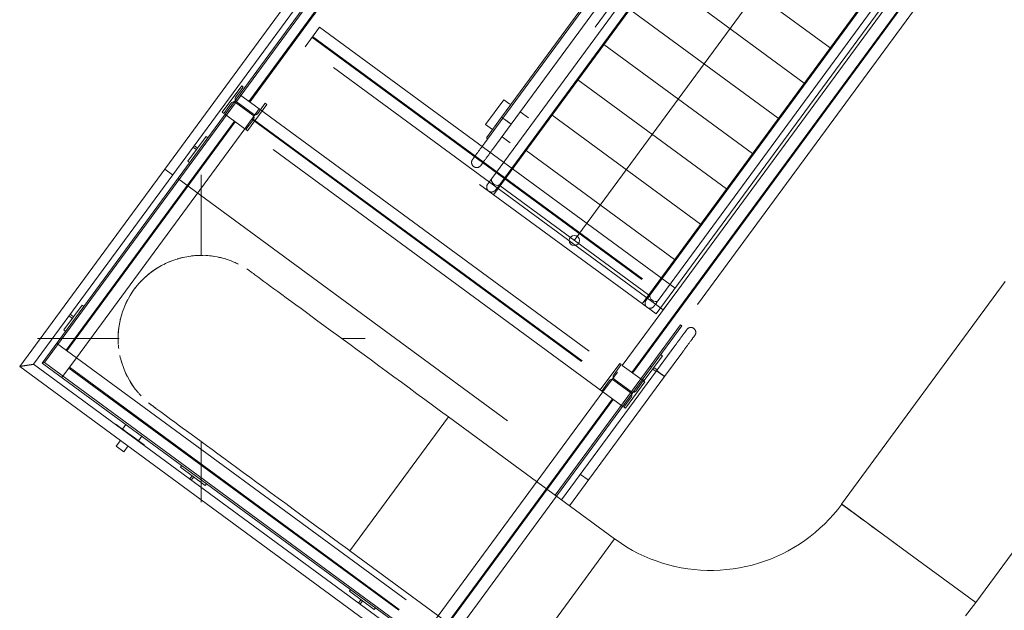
# Model space of a CAD drawing. Header units: metres. Extents: x 135583 to 135939, y 457896 to 458258.
# Tile 532 of 599: x 135704.68 to 135709.5, y 458150.16 to 458153.05. Entities that reach past the tile are written whole.
import ezdxf

# ---------------------------------------------------------------- set-up
doc = ezdxf.new("R2010")
doc.units = ezdxf.units.M
doc.linetypes.add('Hidden', pattern=[4, 2, -2])
doc.layers.add('NIEUWE INSTALLATIE', color=250, linetype='Continuous', lineweight=0)

msp = doc.modelspace()

# ---------------------------------------------------------------- linework, layer by layer
at = {"layer": 'NIEUWE INSTALLATIE'}
for p, q in [((135707.5988, 458155.3215), (135704.684, 458151.354)), ((135704.7515, 458151.3643), (135707.6382, 458155.2936)), ((135704.7935, 458151.3707), (135707.4868, 458155.0367)), ((135707.4914, 458155.0295), (135704.8047, 458151.3725)), ((135708.5745, 458154.4282), (135706.991, 458152.2728)), ((135708.6692, 458154.4656), (135706.9999, 458152.1936)), ((135707.0386, 458152.5722), (135708.4304, 458154.4666)), ((135708.4368, 458154.4618), (135707.0451, 458152.5674)), ((135707.0853, 458152.5378), (135708.4771, 458154.4322)), ((135707.0299, 458152.2442), (135708.6134, 458154.3996)), ((135707.394, 458151.9698), (135709.1114, 458154.3075)), ((135707.7252, 458151.6607), (135709.3945, 458153.9327)), ((135709.3481, 458153.8598), (135707.7646, 458151.7044)), ((135707.8035, 458151.6758), (135709.3871, 458153.8312)), ((135707.8995, 458151.7273), (135709.3338, 458153.6796)), ((135707.8995, 458151.7273), (135709.3338, 458153.6796)), ((135709.4306, 458153.6086), (135707.9962, 458151.6563)), ((135709.4306, 458153.6086), (135707.9962, 458151.6563)), ((135707.9194, 458153.4451), (135708.6447, 458152.9122)), ((135707.7926, 458153.2724), (135708.5179, 458152.7395)), ((135707.6657, 458153.0997), (135708.391, 458152.5669)), ((135707.5388, 458152.927), (135708.2641, 458152.3942)), ((135707.4119, 458152.7543), (135708.1372, 458152.2215)), ((135705.7688, 458152.7252), (135705.674, 458152.5963)), ((135705.7688, 458152.7252), (135705.674, 458152.5963)), ((135705.7393, 458152.6699), (135705.776, 458152.7199)), ((135705.7393, 458152.6699), (135705.776, 458152.7199)), ((135705.776, 458152.7199), (135705.7688, 458152.7252)), ((135705.776, 458152.7199), (135705.7688, 458152.7252)), ((135705.6813, 458152.591), (135705.718, 458152.6409)), ((135705.6813, 458152.591), (135705.718, 458152.6409)), ((135706.9604, 458152.5366), (135707.0492, 458152.6575)), ((135707.0492, 458152.6575), (135707.0785, 458152.6359)), ((135705.674, 458152.5963), (135705.6813, 458152.591)), ((135705.674, 458152.5963), (135705.6813, 458152.591)), ((135707.1291, 458152.5988), (135707.17, 458152.5687)), ((135706.9562, 458152.4465), (135707.0451, 458152.5674)), ((135706.9646, 458152.4714), (135707.0386, 458152.5722)), ((135707.0451, 458152.5674), (135707.0386, 458152.5722)), ((135707.0451, 458152.5674), (135707.0386, 458152.5722)), ((135707.0853, 458152.5378), (135707.0451, 458152.5674)), ((135707.0652, 458152.5526), (135707.0451, 458152.5674)), ((135707.0853, 458152.5378), (135707.0652, 458152.5526)), ((135707.2851, 458152.5816), (135708.0104, 458152.0488)), ((135706.9942, 458152.5117), (135706.9604, 458152.5366)), ((135707.0853, 458152.5378), (135706.9965, 458152.4169)), ((135705.5947, 458152.4782), (135705.5059, 458152.3574)), ((135705.6028, 458152.4723), (135705.5947, 458152.4782)), ((135706.9646, 458152.4714), (135706.971, 458152.4667)), ((135707.0812, 458152.4478), (135707.042, 458152.4766)), ((135705.5308, 458152.4259), (135705.5473, 458152.4138)), ((135705.5533, 458152.4218), (135705.5367, 458152.434)), ((135705.5473, 458152.4138), (135705.5533, 458152.4218)), ((135706.9562, 458152.4465), (135706.9556, 458152.4457)), ((135707.1582, 458152.409), (135707.8835, 458151.8761)), ((135705.5059, 458152.3574), (135705.5139, 458152.3514)), ((135705.5713, 458151.8949), (135705.5713, 458152.2904)), ((135707.0313, 458152.2363), (135707.7566, 458151.7034)), ((135709.4996, 458151.7684), (135708.7004, 458150.6806)), ((135707.7646, 458151.7044), (135707.7666, 458151.7064)), ((135707.8049, 458151.6783), (135707.8035, 458151.6758)), ((135704.9886, 458151.6532), (135704.8998, 458151.5324)), ((135704.9967, 458151.6473), (135704.9886, 458151.6532)), ((135704.9247, 458151.6009), (135704.9412, 458151.5888)), ((135704.9471, 458151.5968), (135704.9306, 458151.609)), ((135704.9412, 458151.5888), (135704.9471, 458151.5968)), ((135707.9135, 458151.5571), (135707.7655, 458151.3557)), ((135707.7719, 458151.3509), (135707.9199, 458151.5524)), ((135707.9199, 458151.5524), (135707.9135, 458151.5571)), ((135704.7713, 458151.4904), (135705.1697, 458151.4904)), ((135704.8998, 458151.5324), (135704.9078, 458151.5264)), ((135706.2557, 458151.4904), (135706.3713, 458151.4904)), ((135707.8849, 458151.454), (135707.7961, 458151.3332)), ((135707.8849, 458151.454), (135707.8855, 458151.4549)), ((135707.7356, 458151.2846), (135707.8244, 458151.4054)), ((135707.8244, 458151.4054), (135707.8163, 458151.4114)), ((135707.835, 458151.3046), (135707.9238, 458151.4254)), ((135704.684, 458151.354), (135706.754, 458149.8331)), ((135706.7437, 458149.9007), (135704.7515, 458151.3643)), ((135704.8047, 458151.3725), (135704.7935, 458151.3707)), ((135706.7373, 458149.9427), (135704.7935, 458151.3707)), ((135704.8047, 458151.3725), (135706.7356, 458149.9539)), ((135707.3013, 458150.7239), (135707.7655, 458151.3557)), ((135707.7719, 458151.3509), (135707.3077, 458150.7191)), ((135707.7655, 458151.3557), (135707.7719, 458151.3509)), ((135707.7655, 458151.3557), (135707.7719, 458151.3509)), ((135707.7829, 458151.349), (135707.777, 458151.341)), ((135707.7995, 458151.3369), (135707.7829, 458151.349)), ((135707.7961, 458151.3331), (135707.332, 458150.7014)), ((135707.3709, 458150.6728), (135707.835, 458151.3045)), ((135707.777, 458151.341), (135707.7936, 458151.3288)), ((135707.7961, 458151.3331), (135707.7968, 458151.3327)), ((135707.7987, 458151.3312), (135707.8018, 458151.329)), ((135707.8105, 458151.3225), (135707.835, 458151.3045)), ((135707.6436, 458151.1493), (135707.7383, 458151.2782)), ((135707.6436, 458151.1493), (135707.7383, 458151.2782)), ((135707.7311, 458151.2836), (135707.6944, 458151.2336)), ((135707.7311, 458151.2836), (135707.6944, 458151.2336)), ((135707.7275, 458151.2905), (135707.7356, 458151.2846)), ((135707.7383, 458151.2782), (135707.7311, 458151.2836)), ((135707.7383, 458151.2782), (135707.7311, 458151.2836)), ((135709.3556, 458150.1992), (135710.1548, 458151.287)), ((135707.6731, 458151.2046), (135707.6364, 458151.1546)), ((135707.6731, 458151.2046), (135707.6364, 458151.1546)), ((135707.6364, 458151.1546), (135707.6436, 458151.1493)), ((135707.6364, 458151.1546), (135707.6436, 458151.1493)), ((135706.5384, 458150.7799), (135706.7791, 458151.1075)), ((135707.5912, 458150.5109), (135706.7791, 458151.1075)), ((135705.2029, 458151.07), (135705.1863, 458151.0474)), ((135705.225, 458151.019), (135705.2931, 458150.9689)), ((135705.2637, 458150.9906), (135705.2802, 458151.0131)), ((135705.1561, 458150.9641), (135705.1771, 458150.9927)), ((135705.1932, 458150.9369), (135705.1561, 458150.9641)), ((135705.2142, 458150.9655), (135705.1932, 458150.9369)), ((135705.5713, 458150.6904), (135705.5713, 458150.9872)), ((135705.476, 458150.8693), (135705.4701, 458150.8612)), ((135705.4701, 458150.8612), (135705.591, 458150.7724)), ((135705.5265, 458150.8198), (135705.5143, 458150.8032)), ((135705.5224, 458150.7973), (135705.5346, 458150.8139)), ((135705.5346, 458150.8139), (135705.5265, 458150.8198)), ((135705.591, 458150.7724), (135705.5969, 458150.7805)), ((135706.2977, 458150.4524), (135706.5384, 458150.7799)), ((135709.028, 458150.4399), (135708.7055, 458150.6769)), ((135707.5912, 458150.5109), (135707.3505, 458150.1833)), ((135706.2977, 458150.4524), (135707.1098, 458149.8557)), ((135709.3556, 458150.1992), (135709.028, 458150.4399)), ((135706.301, 458150.2632), (135706.2951, 458150.2551)), ((135706.2951, 458150.2551), (135706.416, 458150.1663)), ((135706.3515, 458150.2137), (135706.3393, 458150.1971)), ((135706.3474, 458150.1912), (135706.3595, 458150.2078)), ((135706.3595, 458150.2078), (135706.3515, 458150.2137)), ((135706.416, 458150.1663), (135706.4219, 458150.1744)), ((135707.3505, 458150.1833), (135707.1098, 458149.8557))]:
    msp.add_line(p, q, dxfattribs=at)
at = {"layer": 'NIEUWE INSTALLATIE', "linetype": 'Hidden'}
for p, q in [((135705.8043, 458152.6495), (135707.4857, 458154.9381)), ((135705.8043, 458152.6495), (135707.4857, 458154.9381)), ((135705.8043, 458152.6495), (135707.4857, 458154.9381)), ((135705.8043, 458152.6495), (135707.4857, 458154.9381)), ((135705.8083, 458152.6465), (135707.4897, 458154.9351)), ((135705.8083, 458152.6465), (135707.4897, 458154.9351)), ((135705.8083, 458152.6465), (135707.4897, 458154.9351)), ((135705.8083, 458152.6465), (135707.4897, 458154.9351)), ((135707.5361, 458154.9011), (135705.8547, 458152.6125)), ((135707.5361, 458154.9011), (135705.8547, 458152.6125)), ((135707.5361, 458154.9011), (135705.8547, 458152.6125)), ((135707.5361, 458154.9011), (135705.8547, 458152.6125)), ((135708.6802, 458154.6242), (135706.9314, 458152.2439)), ((135707.7937, 458151.6104), (135709.5425, 458153.9907)), ((135707.9459, 458151.6933), (135709.3784, 458153.6432)), ((135707.9459, 458151.6933), (135709.3784, 458153.6432)), ((135707.9499, 458151.6903), (135709.3824, 458153.6402)), ((135707.9499, 458151.6903), (135709.3824, 458153.6402)), ((135706.0781, 458152.9166), (135706.1491, 458153.0133)), ((135706.0781, 458152.9166), (135706.1491, 458153.0133)), ((135706.1491, 458153.0133), (135707.0243, 458152.3703)), ((135706.1491, 458153.0133), (135707.0243, 458152.3703)), ((135706.1121, 458152.9629), (135707.8625, 458151.6769)), ((135706.1121, 458152.9629), (135707.8625, 458151.6769)), ((135706.1151, 458152.967), (135707.8655, 458151.681)), ((135706.1151, 458152.967), (135707.8655, 458151.681)), ((135707.8285, 458151.6306), (135706.0781, 458152.9166)), ((135707.8285, 458151.6306), (135706.0781, 458152.9166)), ((135705.7389, 458152.6441), (135705.8228, 458152.5826)), ((135705.7389, 458152.6441), (135705.8228, 458152.5826)), ((135705.7389, 458152.6441), (135705.8228, 458152.5826)), ((135705.8263, 458152.5874), (135705.7425, 458152.649)), ((135705.8263, 458152.5874), (135705.7425, 458152.649)), ((135705.8263, 458152.5874), (135705.7425, 458152.649)), ((135705.8547, 458152.6125), (135705.758, 458152.6835)), ((135705.8547, 458152.6125), (135705.758, 458152.6835)), ((135705.8547, 458152.6125), (135705.758, 458152.6835)), ((135705.8547, 458152.6125), (135705.758, 458152.6835)), ((135705.884, 458152.6406), (135705.8473, 458152.5906)), ((135705.884, 458152.6406), (135705.8473, 458152.5906)), ((135705.884, 458152.6406), (135705.8473, 458152.5906)), ((135705.8912, 458152.6352), (135705.884, 458152.6406)), ((135705.8912, 458152.6352), (135705.884, 458152.6406)), ((135705.8912, 458152.6352), (135705.884, 458152.6406)), ((135705.7836, 458152.5158), (135705.8547, 458152.6125)), ((135705.7836, 458152.5158), (135705.8547, 458152.6125)), ((135705.7965, 458152.5063), (135705.8912, 458152.6352)), ((135705.7965, 458152.5063), (135705.8912, 458152.6352)), ((135705.7965, 458152.5063), (135705.8912, 458152.6352)), ((135705.8547, 458152.6125), (135707.6051, 458151.3265)), ((135705.8547, 458152.6125), (135707.6051, 458151.3265)), ((135704.9109, 458151.4334), (135705.7333, 458152.5528)), ((135704.9109, 458151.4334), (135705.7333, 458152.5528)), ((135704.9149, 458151.4304), (135705.7373, 458152.5498)), ((135704.9149, 458151.4304), (135705.7373, 458152.5498)), ((135705.6869, 458152.5868), (135705.7836, 458152.5158)), ((135705.6869, 458152.5868), (135705.7836, 458152.5158)), ((135705.826, 458152.5616), (135705.7893, 458152.5116)), ((135705.826, 458152.5616), (135705.7893, 458152.5116)), ((135705.826, 458152.5616), (135705.7893, 458152.5116)), ((135705.8177, 458152.5621), (135707.5681, 458151.2761)), ((135705.8177, 458152.5621), (135707.5681, 458151.2761)), ((135705.8206, 458152.5661), (135707.571, 458151.2802)), ((135705.8206, 458152.5661), (135707.571, 458151.2802)), ((135705.7836, 458152.5158), (135704.9612, 458151.3964)), ((135705.7836, 458152.5158), (135704.9612, 458151.3964)), ((135707.534, 458151.2298), (135705.7836, 458152.5158)), ((135707.534, 458151.2298), (135705.7836, 458152.5158)), ((135705.7893, 458152.5116), (135705.7965, 458152.5063)), ((135705.7893, 458152.5116), (135705.7965, 458152.5063)), ((135705.7893, 458152.5116), (135705.7965, 458152.5063)), ((135707.8866, 458151.7368), (135707.0243, 458152.3703)), ((135707.8866, 458151.7368), (135707.0243, 458152.3703)), ((135705.3939, 458152.3182), (135705.4311, 458152.2908)), ((135705.3939, 458152.3182), (135705.4311, 458152.2908)), ((135705.456, 458152.2725), (135707.3998, 458150.8445)), ((135705.456, 458152.2725), (135707.3998, 458150.8445)), ((135706.9314, 458152.2439), (135707.7937, 458151.6104)), ((135707.6287, 458151.3587), (135707.8995, 458151.7273)), ((135707.6287, 458151.3587), (135707.8995, 458151.7273)), ((135707.6287, 458151.3587), (135707.8995, 458151.7273)), ((135707.8995, 458151.7273), (135707.8285, 458151.6306)), ((135707.8995, 458151.7273), (135707.8285, 458151.6306)), ((135707.6751, 458151.3247), (135707.9458, 458151.6932)), ((135707.6751, 458151.3247), (135707.9458, 458151.6932)), ((135707.6751, 458151.3247), (135707.9458, 458151.6932)), ((135707.6791, 458151.3217), (135707.9499, 458151.6903)), ((135707.6791, 458151.3217), (135707.9499, 458151.6903)), ((135707.6791, 458151.3217), (135707.9499, 458151.6903)), ((135704.9612, 458151.3964), (135704.8645, 458151.4675)), ((135704.9612, 458151.3964), (135704.8645, 458151.4675)), ((135704.8902, 458151.2997), (135704.9612, 458151.3964)), ((135704.8902, 458151.2997), (135704.9612, 458151.3964)), ((135704.9612, 458151.3964), (135706.7116, 458150.1104)), ((135704.9612, 458151.3964), (135706.7116, 458150.1104)), ((135704.9242, 458151.346), (135706.6746, 458150.0601)), ((135704.9242, 458151.346), (135706.6746, 458150.0601)), ((135704.9272, 458151.3501), (135706.6776, 458150.0641)), ((135704.9272, 458151.3501), (135706.6776, 458150.0641)), ((135707.6158, 458151.3682), (135707.5211, 458151.2393)), ((135707.6158, 458151.3682), (135707.5211, 458151.2393)), ((135707.6158, 458151.3682), (135707.5211, 458151.2393)), ((135707.5864, 458151.3129), (135707.6231, 458151.3629)), ((135707.5864, 458151.3129), (135707.6231, 458151.3629)), ((135707.5864, 458151.3129), (135707.6231, 458151.3629)), ((135707.6231, 458151.3629), (135707.6158, 458151.3682)), ((135707.6231, 458151.3629), (135707.6158, 458151.3682)), ((135707.6231, 458151.3629), (135707.6158, 458151.3682)), ((135707.7254, 458151.2877), (135707.6287, 458151.3587)), ((135707.7254, 458151.2877), (135707.6287, 458151.3587)), ((135707.7254, 458151.2877), (135707.6287, 458151.3587)), ((135707.6051, 458151.3265), (135707.534, 458151.2298)), ((135707.6051, 458151.3265), (135707.534, 458151.2298)), ((135707.5284, 458151.2339), (135707.5651, 458151.2839)), ((135707.5284, 458151.2339), (135707.5651, 458151.2839)), ((135707.5284, 458151.2339), (135707.5651, 458151.2839)), ((135707.586, 458151.2871), (135707.6699, 458151.2255)), ((135707.586, 458151.2871), (135707.6699, 458151.2255)), ((135707.586, 458151.2871), (135707.6699, 458151.2255)), ((135707.6734, 458151.2304), (135707.5896, 458151.292)), ((135707.6734, 458151.2304), (135707.5896, 458151.292)), ((135707.6734, 458151.2304), (135707.5896, 458151.292)), ((135706.7116, 458150.1104), (135707.534, 458151.2298)), ((135706.7116, 458150.1104), (135707.534, 458151.2298)), ((135707.5211, 458151.2393), (135707.5284, 458151.2339)), ((135707.5211, 458151.2393), (135707.5284, 458151.2339)), ((135707.5211, 458151.2393), (135707.5284, 458151.2339)), ((135707.534, 458151.2298), (135707.6307, 458151.1588)), ((135707.534, 458151.2298), (135707.6307, 458151.1588)), ((135706.758, 458150.0764), (135707.5803, 458151.1958)), ((135706.758, 458150.0764), (135707.5803, 458151.1958)), ((135706.762, 458150.0734), (135707.5844, 458151.1928)), ((135706.762, 458150.0734), (135707.5844, 458151.1928)), ((135707.4247, 458150.8262), (135707.4616, 458150.7991)), ((135707.4247, 458150.8262), (135707.4616, 458150.7991)), ((135706.8264, 458150.064), (135707.3077, 458150.7191)), ((135706.8264, 458150.064), (135707.3077, 458150.7191))]:
    msp.add_line(p, q, dxfattribs=at)
at = {"layer": 'NIEUWE INSTALLATIE', "flags": 128}
for points in [[(135706.897, 458152.3659), (135706.8971, 458152.366), (135706.8972, 458152.3662), (135706.8975, 458152.3665), (135706.8978, 458152.367), (135706.8982, 458152.3676), (135706.8987, 458152.3683), (135706.8993, 458152.3691), (135706.9, 458152.37), (135706.9008, 458152.3711), (135706.9017, 458152.3723), (135706.9027, 458152.3736), (135706.9037, 458152.3751), (135706.9049, 458152.3766), (135706.9061, 458152.3783), (135706.9074, 458152.38), (135706.9088, 458152.3819), (135706.9102, 458152.3839), (135706.9117, 458152.3859), (135706.9133, 458152.3881), (135706.915, 458152.3904), (135706.9167, 458152.3927), (135706.9185, 458152.3952), (135706.9204, 458152.3977), (135706.9223, 458152.4003), (135706.9243, 458152.403), (135706.9263, 458152.4057), (135706.9283, 458152.4086), (135706.9304, 458152.4114), (135706.9326, 458152.4144), (135706.9348, 458152.4173), (135706.937, 458152.4204), (135706.9393, 458152.4234), (135706.9415, 458152.4265), (135706.9439, 458152.4297), (135706.9462, 458152.4328), (135706.9485, 458152.436), (135706.9509, 458152.4392), (135706.9532, 458152.4424), (135706.9556, 458152.4457), (135706.9562, 458152.4465)], [(135706.9965, 458152.4169), (135706.9942, 458152.4137), (135706.9918, 458152.4105), (135706.9895, 458152.4073), (135706.9871, 458152.4041), (135706.9848, 458152.4009), (135706.9825, 458152.3978), (135706.9802, 458152.3947), (135706.9779, 458152.3916), (135706.9757, 458152.3885), (135706.9735, 458152.3855), (135706.9713, 458152.3826), (135706.9692, 458152.3797), (135706.9671, 458152.3769), (135706.9651, 458152.3741), (135706.9631, 458152.3714), (135706.9612, 458152.3688), (135706.9593, 458152.3663), (135706.9575, 458152.3638), (135706.9557, 458152.3614), (135706.9541, 458152.3591), (135706.9524, 458152.3569), (135706.9509, 458152.3548), (135706.9494, 458152.3528), (135706.948, 458152.3509), (135706.9467, 458152.3491), (135706.9455, 458152.3474), (135706.9443, 458152.3459), (135706.9432, 458152.3444), (135706.9423, 458152.343), (135706.9414, 458152.3418), (135706.9405, 458152.3407), (135706.9398, 458152.3397), (135706.9392, 458152.3389), (135706.9386, 458152.3381), (135706.9382, 458152.3375), (135706.9378, 458152.337), (135706.9376, 458152.3367), (135706.9374, 458152.3364), (135706.9373, 458152.3363)], [(135706.897, 458152.3659), (135706.8965, 458152.3651), (135706.8959, 458152.3643), (135706.8954, 458152.3634), (135706.8949, 458152.3625), (135706.8945, 458152.3616), (135706.8941, 458152.3607), (135706.8937, 458152.3598), (135706.8934, 458152.3589), (135706.8931, 458152.3579), (135706.8929, 458152.3569), (135706.8927, 458152.356), (135706.8925, 458152.355), (135706.8923, 458152.354), (135706.8923, 458152.353), (135706.8922, 458152.352), (135706.8922, 458152.351), (135706.8922, 458152.35), (135706.8923, 458152.349), (135706.8924, 458152.348), (135706.8925, 458152.347), (135706.8927, 458152.346), (135706.8929, 458152.345), (135706.8932, 458152.3441), (135706.8935, 458152.3431), (135706.8938, 458152.3422), (135706.8942, 458152.3413), (135706.8946, 458152.3404), (135706.8951, 458152.3395), (135706.8956, 458152.3386), (135706.8961, 458152.3377), (135706.8966, 458152.3369), (135706.8972, 458152.3361), (135706.8978, 458152.3353), (135706.8985, 458152.3345), (135706.8992, 458152.3338), (135706.8999, 458152.3331), (135706.9006, 458152.3324), (135706.9014, 458152.3318), (135706.9022, 458152.3312), (135706.9024, 458152.331)], [(135706.9008, 458152.3711), (135706.9002, 458152.3703), (135706.8995, 458152.3693), (135706.8989, 458152.3685), (135706.8983, 458152.3677), (135706.8979, 458152.3671), (135706.8975, 458152.3666), (135706.8973, 458152.3663), (135706.8971, 458152.366), (135706.897, 458152.366)], [(135706.9024, 458152.331), (135706.9032, 458152.3304), (135706.904, 458152.3299), (135706.9049, 458152.3294), (135706.9058, 458152.3289), (135706.9067, 458152.3285), (135706.9076, 458152.3281), (135706.9085, 458152.3277), (135706.9095, 458152.3274), (135706.9104, 458152.3271), (135706.9114, 458152.3268), (135706.9124, 458152.3266), (135706.9134, 458152.3264), (135706.9143, 458152.3263), (135706.9153, 458152.3262), (135706.9163, 458152.3262), (135706.9173, 458152.3261), (135706.9183, 458152.3262), (135706.9193, 458152.3262), (135706.9203, 458152.3263), (135706.9213, 458152.3265), (135706.9223, 458152.3267), (135706.9233, 458152.3269), (135706.9242, 458152.3272), (135706.9252, 458152.3275), (135706.9261, 458152.3278), (135706.9271, 458152.3282), (135706.928, 458152.3286), (135706.9289, 458152.329), (135706.9297, 458152.3295), (135706.9306, 458152.33), (135706.9314, 458152.3306), (135706.9322, 458152.3312), (135706.933, 458152.3318), (135706.9338, 458152.3325), (135706.9345, 458152.3331), (135706.9352, 458152.3338), (135706.9359, 458152.3346), (135706.9366, 458152.3353), (135706.9372, 458152.3361), (135706.9373, 458152.3363)], [(135706.9373, 458152.3363), (135706.9374, 458152.3364), (135706.9375, 458152.3366), (135706.9378, 458152.3369), (135706.9381, 458152.3374), (135706.9385, 458152.3379), (135706.939, 458152.3387), (135706.9396, 458152.3395), (135706.9403, 458152.3404), (135706.9411, 458152.3415), (135706.9413, 458152.3418)], [(135706.991, 458152.2728), (135706.9892, 458152.2704), (135706.9875, 458152.2681), (135706.9859, 458152.2659), (135706.9843, 458152.2638), (135706.9829, 458152.2618), (135706.9815, 458152.2598), (135706.9801, 458152.258), (135706.9789, 458152.2563), (135706.9777, 458152.2548), (135706.9766, 458152.2533), (135706.9756, 458152.2519), (135706.9747, 458152.2507), (135706.9739, 458152.2496), (135706.9732, 458152.2486), (135706.9725, 458152.2477), (135706.972, 458152.2469), (135706.9715, 458152.2463), (135706.9711, 458152.2458), (135706.9709, 458152.2454), (135706.9707, 458152.2452), (135706.9706, 458152.2451)], [(135706.991, 458152.2728), (135706.9892, 458152.269), (135706.9888, 458152.2644), (135706.99, 458152.2595), (135706.9925, 458152.2545), (135706.9962, 458152.2497), (135707.0009, 458152.2456)], [(135706.9746, 458152.2122), (135706.9743, 458152.2125), (135706.9735, 458152.2132), (135706.9728, 458152.2138), (135706.9722, 458152.2145), (135706.9716, 458152.2153), (135706.9709, 458152.216), (135706.9704, 458152.2168), (135706.9698, 458152.2176), (135706.9693, 458152.2184), (135706.9688, 458152.2193), (135706.9684, 458152.2201), (135706.968, 458152.221), (135706.9676, 458152.2219), (135706.9673, 458152.2228), (135706.967, 458152.2237), (135706.9667, 458152.2246), (135706.9665, 458152.2256), (135706.9663, 458152.2265), (135706.9661, 458152.2275), (135706.966, 458152.2284), (135706.966, 458152.2294), (135706.9659, 458152.2304), (135706.9659, 458152.2313), (135706.966, 458152.2323), (135706.966, 458152.2333), (135706.9662, 458152.2342), (135706.9663, 458152.2352), (135706.9665, 458152.2361), (135706.9667, 458152.2371), (135706.967, 458152.238), (135706.9673, 458152.2389), (135706.9677, 458152.2398), (135706.968, 458152.2407), (135706.9685, 458152.2416), (135706.9689, 458152.2424), (135706.9694, 458152.2433), (135706.9699, 458152.2441), (135706.9705, 458152.2449), (135706.9706, 458152.2451)], [(135706.9706, 458152.2451), (135706.9707, 458152.2451), (135706.9708, 458152.2453), (135706.971, 458152.2457), (135706.9714, 458152.2461), (135706.9718, 458152.2467), (135706.9723, 458152.2474), (135706.9729, 458152.2482), (135706.9736, 458152.2492), (135706.9744, 458152.2502), (135706.9747, 458152.2507)], [(135707.0095, 458152.2165), (135707.0089, 458152.2157), (135707.0083, 458152.215), (135707.0077, 458152.2143), (135707.007, 458152.2136), (135707.0063, 458152.2129), (135707.0056, 458152.2123), (135707.0048, 458152.2117), (135707.004, 458152.2111), (135707.0032, 458152.2105), (135707.0024, 458152.21), (135707.0016, 458152.2096), (135707.0007, 458152.2091), (135706.9999, 458152.2087), (135706.999, 458152.2083), (135706.9981, 458152.208), (135706.9971, 458152.2077), (135706.9962, 458152.2074), (135706.9953, 458152.2072), (135706.9943, 458152.207), (135706.9934, 458152.2069), (135706.9924, 458152.2067), (135706.9914, 458152.2067), (135706.9905, 458152.2066), (135706.9895, 458152.2066), (135706.9885, 458152.2067), (135706.9876, 458152.2068), (135706.9866, 458152.2069), (135706.9857, 458152.207), (135706.9847, 458152.2072), (135706.9838, 458152.2075), (135706.9829, 458152.2077), (135706.9819, 458152.208), (135706.981, 458152.2084), (135706.9802, 458152.2088), (135706.9793, 458152.2092), (135706.9784, 458152.2096), (135706.9776, 458152.2101), (135706.977, 458152.2105)], [(135707.0009, 458152.2456), (135707.0063, 458152.2423), (135707.0119, 458152.2402), (135707.0175, 458152.2393), (135707.0225, 458152.2397), (135707.0268, 458152.2413), (135707.0299, 458152.2442)], [(135707.0095, 458152.2165), (135707.0096, 458152.2165), (135707.0097, 458152.2167), (135707.01, 458152.2171), (135707.0103, 458152.2175), (135707.0107, 458152.2181), (135707.0112, 458152.2188), (135707.0118, 458152.2196), (135707.0125, 458152.2206), (135707.0133, 458152.2216), (135707.0142, 458152.2228), (135707.0152, 458152.2242), (135707.0162, 458152.2256), (135707.0174, 458152.2271), (135707.0186, 458152.2288), (135707.0199, 458152.2306), (135707.0212, 458152.2324), (135707.0227, 458152.2344), (135707.0242, 458152.2365), (135707.0258, 458152.2387), (135707.0275, 458152.2409), (135707.0292, 458152.2433), (135707.0299, 458152.2442)], [(135707.0133, 458152.2216), (135707.0127, 458152.2207), (135707.0119, 458152.2198), (135707.0113, 458152.2189), (135707.0108, 458152.2182), (135707.0103, 458152.2176), (135707.01, 458152.2171), (135707.0097, 458152.2168), (135707.0096, 458152.2166), (135707.0095, 458152.2165)], [(135706.779, 458151.1075), (135706.7403, 458151.1359), (135706.7017, 458151.1642), (135706.6632, 458151.1925), (135706.6249, 458151.2207), (135706.5869, 458151.2486), (135706.5491, 458151.2763), (135706.5118, 458151.3038), (135706.4748, 458151.331), (135706.4383, 458151.3577), (135706.4024, 458151.3841), (135706.3671, 458151.4101), (135706.3324, 458151.4355), (135706.2985, 458151.4605), (135706.2653, 458151.4849), (135706.233, 458151.5086), (135706.2015, 458151.5318), (135706.1709, 458151.5542), (135706.1414, 458151.5759), (135706.1128, 458151.5969), (135706.0853, 458151.6171), (135706.0589, 458151.6365), (135706.0337, 458151.6551), (135706.0096, 458151.6727), (135705.9868, 458151.6895), (135705.9653, 458151.7053), (135705.945, 458151.7202), (135705.9261, 458151.7341), (135705.9086, 458151.747), (135705.8924, 458151.7588), (135705.8777, 458151.7697), (135705.8644, 458151.7794), (135705.8526, 458151.7881), (135705.8422, 458151.7957), (135705.8334, 458151.8022), (135705.826, 458151.8076), (135705.8202, 458151.8119), (135705.8159, 458151.815), (135705.8132, 458151.817), (135705.812, 458151.8179)], [(135707.7646, 458151.7044), (135707.7629, 458151.702), (135707.7612, 458151.6997), (135707.7595, 458151.6975), (135707.758, 458151.6954), (135707.7565, 458151.6934), (135707.7551, 458151.6915), (135707.7538, 458151.6897), (135707.7525, 458151.688), (135707.7514, 458151.6864), (135707.7503, 458151.6849), (135707.7493, 458151.6835), (135707.7484, 458151.6823), (135707.7475, 458151.6812), (135707.7468, 458151.6802), (135707.7462, 458151.6793), (135707.7456, 458151.6785), (135707.7452, 458151.6779), (135707.7448, 458151.6774), (135707.7445, 458151.6771), (135707.7443, 458151.6768), (135707.7443, 458151.6767)], [(135707.7443, 458151.6767), (135707.7443, 458151.6768), (135707.7444, 458151.6769), (135707.7447, 458151.6773), (135707.745, 458151.6777), (135707.7454, 458151.6783), (135707.746, 458151.679), (135707.7466, 458151.6798), (135707.7473, 458151.6808), (135707.7481, 458151.6819), (135707.7484, 458151.6823)], [(135707.7746, 458151.6772), (135707.7685, 458151.6829), (135707.7643, 458151.6894), (135707.7625, 458151.696), (135707.7633, 458151.7019), (135707.7646, 458151.7044)], [(135707.7483, 458151.6438), (135707.7479, 458151.6441), (135707.7472, 458151.6448), (135707.7465, 458151.6455), (135707.7458, 458151.6462), (135707.7452, 458151.6469), (135707.7446, 458151.6476), (135707.744, 458151.6484), (135707.7435, 458151.6492), (135707.743, 458151.65), (135707.7425, 458151.6509), (135707.742, 458151.6517), (135707.7416, 458151.6526), (135707.7413, 458151.6535), (135707.7409, 458151.6544), (135707.7406, 458151.6553), (135707.7404, 458151.6562), (135707.7401, 458151.6572), (135707.7399, 458151.6581), (135707.7398, 458151.6591), (135707.7397, 458151.66), (135707.7396, 458151.661), (135707.7396, 458151.662), (135707.7396, 458151.6629), (135707.7396, 458151.6639), (135707.7397, 458151.6649), (135707.7398, 458151.6658), (135707.74, 458151.6668), (135707.7402, 458151.6677), (135707.7404, 458151.6687), (135707.7407, 458151.6696), (135707.741, 458151.6705), (135707.7413, 458151.6714), (135707.7417, 458151.6723), (135707.7421, 458151.6732), (135707.7426, 458151.674), (135707.743, 458151.6749), (135707.7436, 458151.6757), (135707.7441, 458151.6765), (135707.7443, 458151.6767)], [(135707.7832, 458151.6481), (135707.7826, 458151.6473), (135707.782, 458151.6466), (135707.7813, 458151.6459), (135707.7807, 458151.6452), (135707.78, 458151.6445), (135707.7792, 458151.6439), (135707.7785, 458151.6433), (135707.7777, 458151.6427), (135707.7769, 458151.6422), (135707.7761, 458151.6416), (135707.7752, 458151.6412), (135707.7744, 458151.6407), (135707.7735, 458151.6403), (135707.7726, 458151.6399), (135707.7717, 458151.6396), (135707.7708, 458151.6393), (135707.7699, 458151.639), (135707.7689, 458151.6388), (135707.768, 458151.6386), (135707.767, 458151.6385), (135707.7661, 458151.6384), (135707.7651, 458151.6383), (135707.7641, 458151.6382), (135707.7632, 458151.6382), (135707.7622, 458151.6383), (135707.7612, 458151.6384), (135707.7603, 458151.6385), (135707.7593, 458151.6386), (135707.7584, 458151.6388), (135707.7574, 458151.6391), (135707.7565, 458151.6393), (135707.7556, 458151.6396), (135707.7547, 458151.64), (135707.7538, 458151.6404), (135707.7529, 458151.6408), (135707.7521, 458151.6412), (135707.7512, 458151.6417), (135707.7506, 458151.6421)], [(135707.8035, 458151.6758), (135707.8016, 458151.6738), (135707.7962, 458151.6713), (135707.7893, 458151.671), (135707.7818, 458151.6731), (135707.7746, 458151.6772)], [(135707.7832, 458151.6481), (135707.7832, 458151.6482), (135707.7834, 458151.6484), (135707.7836, 458151.6487), (135707.7839, 458151.6491), (135707.7844, 458151.6497), (135707.7849, 458151.6504), (135707.7855, 458151.6512), (135707.7862, 458151.6522), (135707.787, 458151.6533), (135707.7879, 458151.6545), (135707.7888, 458151.6558), (135707.7899, 458151.6572), (135707.791, 458151.6587), (135707.7922, 458151.6604), (135707.7935, 458151.6622), (135707.7949, 458151.664), (135707.7963, 458151.666), (135707.7979, 458151.6681), (135707.7995, 458151.6703), (135707.8011, 458151.6725), (135707.8029, 458151.6749), (135707.8035, 458151.6758)], [(135707.787, 458151.6532), (135707.7863, 458151.6524), (135707.7856, 458151.6514), (135707.785, 458151.6505), (135707.7844, 458151.6498), (135707.784, 458151.6492), (135707.7837, 458151.6487), (135707.7834, 458151.6484), (135707.7832, 458151.6482), (135707.7832, 458151.6481)], [(135707.8035, 458151.6758), (135707.8032, 458151.6753), (135707.8029, 458151.6749)], [(135707.9441, 458151.5346), (135707.9441, 458151.5346), (135707.9439, 458151.5344), (135707.9437, 458151.5341), (135707.9434, 458151.5336), (135707.9429, 458151.533), (135707.9424, 458151.5323), (135707.9418, 458151.5315), (135707.9411, 458151.5305), (135707.9403, 458151.5295), (135707.9394, 458151.5283), (135707.9385, 458151.527), (135707.9374, 458151.5255), (135707.9363, 458151.524), (135707.9351, 458151.5223), (135707.9338, 458151.5206), (135707.9324, 458151.5187), (135707.9309, 458151.5167), (135707.9294, 458151.5146), (135707.9278, 458151.5125), (135707.9262, 458151.5102), (135707.9244, 458151.5078), (135707.9226, 458151.5054), (135707.9208, 458151.5029), (135707.9189, 458151.5003), (135707.9169, 458151.4976), (135707.9149, 458151.4948), (135707.9128, 458151.492), (135707.9107, 458151.4892), (135707.9085, 458151.4862), (135707.9064, 458151.4832), (135707.9041, 458151.4802), (135707.9019, 458151.4772), (135707.8996, 458151.474), (135707.8973, 458151.4709), (135707.895, 458151.4677), (135707.8926, 458151.4646), (135707.8903, 458151.4614), (135707.8879, 458151.4581), (135707.8855, 458151.4549), (135707.8849, 458151.454)], [(135707.9403, 458151.5295), (135707.9409, 458151.5303), (135707.9416, 458151.5313), (135707.9423, 458151.5321), (135707.9428, 458151.5329), (135707.9433, 458151.5335), (135707.9436, 458151.5339), (135707.9439, 458151.5343), (135707.944, 458151.5345), (135707.9441, 458151.5346)], [(135707.9441, 458151.5346), (135707.9447, 458151.5354), (135707.9453, 458151.5361), (135707.946, 458151.5369), (135707.9466, 458151.5376), (135707.9473, 458151.5382), (135707.9481, 458151.5389), (135707.9488, 458151.5395), (135707.9496, 458151.54), (135707.9504, 458151.5406), (135707.9512, 458151.5411), (135707.9521, 458151.5416), (135707.9529, 458151.542), (135707.9538, 458151.5424), (135707.9547, 458151.5428), (135707.9556, 458151.5431), (135707.9565, 458151.5434), (135707.9574, 458151.5437), (135707.9584, 458151.5439), (135707.9593, 458151.5441), (135707.9603, 458151.5443), (135707.9612, 458151.5444), (135707.9622, 458151.5444), (135707.9632, 458151.5445), (135707.9641, 458151.5445), (135707.9651, 458151.5444), (135707.9661, 458151.5444), (135707.967, 458151.5442), (135707.968, 458151.5441), (135707.9689, 458151.5439), (135707.9698, 458151.5437), (135707.9708, 458151.5434), (135707.9717, 458151.5431), (135707.9726, 458151.5427), (135707.9735, 458151.5424), (135707.9744, 458151.5419), (135707.9752, 458151.5415), (135707.9761, 458151.541), (135707.9769, 458151.5405), (135707.9777, 458151.54), (135707.9779, 458151.5398)], [(135707.9779, 458151.5398), (135707.9786, 458151.5392), (135707.9794, 458151.5386), (135707.9801, 458151.5379), (135707.9808, 458151.5373), (135707.9815, 458151.5366), (135707.9821, 458151.5358), (135707.9827, 458151.5351), (135707.9833, 458151.5343), (135707.9838, 458151.5335), (135707.9843, 458151.5327), (135707.9848, 458151.5319), (135707.9852, 458151.531), (135707.9857, 458151.5301), (135707.986, 458151.5292), (135707.9864, 458151.5283), (135707.9867, 458151.5274), (135707.9869, 458151.5265), (135707.9872, 458151.5255), (135707.9873, 458151.5246), (135707.9875, 458151.5236), (135707.9876, 458151.5227), (135707.9877, 458151.5217), (135707.9877, 458151.5208), (135707.9877, 458151.5198), (135707.9877, 458151.5188), (135707.9876, 458151.5179), (135707.9875, 458151.5169), (135707.9873, 458151.5159), (135707.9871, 458151.515), (135707.9869, 458151.5141), (135707.9866, 458151.5131), (135707.9863, 458151.5122), (135707.986, 458151.5113), (135707.9856, 458151.5104), (135707.9852, 458151.5096), (135707.9847, 458151.5087), (135707.9843, 458151.5079), (135707.9837, 458151.507), (135707.9832, 458151.5062), (135707.983, 458151.506)], [(135707.9238, 458151.4254), (135707.9262, 458151.4287), (135707.9286, 458151.4319), (135707.9309, 458151.4351), (135707.9333, 458151.4383), (135707.9356, 458151.4415), (135707.9379, 458151.4446), (135707.9402, 458151.4477), (135707.9425, 458151.4508), (135707.9447, 458151.4538), (135707.9469, 458151.4568), (135707.949, 458151.4598), (135707.9512, 458151.4627), (135707.9532, 458151.4655), (135707.9553, 458151.4683), (135707.9573, 458151.471), (135707.9592, 458151.4736), (135707.9611, 458151.4761), (135707.9629, 458151.4786), (135707.9646, 458151.481), (135707.9663, 458151.4833), (135707.9679, 458151.4855), (135707.9695, 458151.4876), (135707.9709, 458151.4896), (135707.9723, 458151.4915), (135707.9737, 458151.4933), (135707.9749, 458151.4949), (135707.976, 458151.4965), (135707.9771, 458151.498), (135707.9781, 458151.4993), (135707.979, 458151.5006), (135707.9798, 458151.5017), (135707.9806, 458151.5027), (135707.9812, 458151.5035), (135707.9817, 458151.5043), (135707.9822, 458151.5049), (135707.9825, 458151.5053), (135707.9828, 458151.5057), (135707.983, 458151.5059), (135707.983, 458151.506)], [(135707.983, 458151.506), (135707.983, 458151.506), (135707.9828, 458151.5058), (135707.9826, 458151.5055), (135707.9823, 458151.505), (135707.9819, 458151.5044), (135707.9813, 458151.5037), (135707.9807, 458151.5029), (135707.98, 458151.5019), (135707.9792, 458151.5009), (135707.979, 458151.5006)], [(135705.3307, 458151.1629), (135705.3315, 458151.1624), (135705.3338, 458151.1606), (135705.3377, 458151.1578), (135705.3431, 458151.1538), (135705.35, 458151.1488), (135705.3584, 458151.1426), (135705.3684, 458151.1353), (135705.3798, 458151.1269), (135705.3927, 458151.1174), (135705.4071, 458151.1068), (135705.4228, 458151.0952), (135705.44, 458151.0826), (135705.4585, 458151.069), (135705.4784, 458151.0544), (135705.4996, 458151.0388), (135705.5221, 458151.0223), (135705.5458, 458151.0049), (135705.5707, 458150.9866), (135705.5968, 458150.9674), (135705.624, 458150.9474), (135705.6523, 458150.9267), (135705.6816, 458150.9051), (135705.7119, 458150.8829), (135705.7432, 458150.8599), (135705.7753, 458150.8363), (135705.8082, 458150.8121), (135705.842, 458150.7873), (135705.8765, 458150.762), (135705.9116, 458150.7362), (135705.9474, 458150.7099), (135705.9837, 458150.6832), (135706.0205, 458150.6561), (135706.0578, 458150.6288), (135706.0954, 458150.6011), (135706.1334, 458150.5732), (135706.1717, 458150.5451), (135706.2101, 458150.5169), (135706.2487, 458150.4885), (135706.2873, 458150.4601), (135706.2978, 458150.4524)], [(135708.7005, 458150.6805), (135708.6812, 458150.6553), (135708.6609, 458150.6309), (135708.6397, 458150.6073), (135708.6175, 458150.5846), (135708.5944, 458150.5628), (135708.5705, 458150.542), (135708.5458, 458150.5221), (135708.5203, 458150.5032), (135708.494, 458150.4853), (135708.4671, 458150.4686), (135708.4395, 458150.4529), (135708.4113, 458150.4383), (135708.3825, 458150.4248), (135708.3533, 458150.4126), (135708.3235, 458150.4015), (135708.2934, 458150.3916), (135708.2628, 458150.3829), (135708.232, 458150.3754), (135708.2008, 458150.3692), (135708.1695, 458150.3642), (135708.138, 458150.3605), (135708.1063, 458150.3581), (135708.0746, 458150.3569), (135708.0429, 458150.357), (135708.0112, 458150.3583), (135707.9795, 458150.361), (135707.948, 458150.3649), (135707.9167, 458150.37), (135707.8856, 458150.3764), (135707.8548, 458150.384), (135707.8243, 458150.3929), (135707.7942, 458150.403), (135707.7645, 458150.4142), (135707.7353, 458150.4267), (135707.7067, 458150.4403), (135707.6785, 458150.455), (135707.651, 458150.4709), (135707.6242, 458150.4878), (135707.598, 458150.5058), (135707.5911, 458150.5108)], [(135709.3056, 458150.1348), (135709.3452, 458150.1854), (135709.3556, 458150.1993)]]:
    msp.add_lwpolyline(points, dxfattribs=at)
at = {"layer": 'NIEUWE INSTALLATIE'}
for radius, start, end in [(0.4064, 63.696, 143.696), (0.4065, 101.8432, 106.8521), (0.4065, 91.8432, 96.8521), (0.4065, 81.8432, 86.8521), (0.4065, 76.0094, 79.0199), (0.4065, 71.8432, 76.8521), (0.4065, 121.8432, 126.8521), (0.4065, 111.8432, 116.8521), (0.4065, 63.696, 66.8521), (0.4065, 53.696, 56.8521), (0.4064, 53.696, 56.8282), (0.4065, 131.8432, 136.8521), (0.4065, 126.9732, 129.6326), (0.4064, 143.696, 183.696), (0.4065, 143.696, 146.8521), (0.4065, 141.8432, 143.696), (0.4065, 151.8432, 156.8521), (0.4065, 161.8432, 166.8521), (0.4065, 171.8432, 176.8521), (0.4065, 178.9062, 180), (0.4065, 180, 181.4067), (0.4065, 181.8432, 183.696), (0.4065, 184.2267, 186.8521), (0.4065, 191.8432, 196.8521), (0.4064, 193.696, 220.846), (0.4065, 201.8432, 206.8521), (0.4065, 204.8232, 207.544), (0.4065, 211.8432, 216.8521), (0.4064, 221.2388, 223.696), (0.4065, 221.8432, 223.696), (0.4064, 230.6387, 234.8062), (0.4065, 231.8432, 234.9163), (0.4064, 235.0936, 236.8752), (0.4065, 235.1836, 236.8521)]:
    msp.add_arc((135705.5713, 458151.4904), radius, start, end, dxfattribs=at)
for centre, major_axis, ratio, start_param, end_param in [((135705.7301, 458152.6321), (-0.0078, 0.0128), 1, 5.628687, 6.675884), ((135705.7301, 458152.6321), (-0.0078, 0.0128), 1, 5.628687, 6.675884), ((135705.7514, 458152.6611), (-0.0094, 0.0117), 1, 0.261799, 1.308997), ((135705.7514, 458152.6611), (-0.0094, 0.0117), 1, 0.261799, 1.308997), ((135707.8156, 458151.3189), (0.0195, -0.0143), 0.000001, 0, 3.926991), ((135707.8156, 458151.3189), (0.0195, -0.0143), 0.000001, 0, 5.063268), ((135707.8156, 458151.3189), (0.0219, -0.0103), 1, 2.737991, 2.872999), ((135707.8156, 458151.3188), (-0.0195, 0.0143), 0.000001, 0.785398, 5.497787), ((135707.8156, 458151.3189), (0.0195, -0.0143), 0.000001, 5.067619, 5.327869), ((135707.8156, 458151.3189), (0.0195, -0.0143), 0.000001, 5.331155, 5.497787), ((135707.8156, 458151.3189), (-0.0195, 0.0143), 0.000001, 2.490222, 2.617994), ((135707.661, 458151.2135), (-0.0138, 0.0059), 1, 2.911995, 3.959193), ((135707.661, 458151.2135), (-0.0138, 0.0059), 1, 2.911995, 3.959193), ((135707.6823, 458151.2425), (-0.015, 0.0012), 1, 1.540821, 2.588018), ((135707.6823, 458151.2425), (-0.015, 0.0012), 1, 1.540821, 2.588018), ((135705.225, 458151.019), (-0.0705, 0.0518), 0.000001, 4.712389, 6.544985), ((135709.028, 458150.4399), (-0.3276, 0.2407), 0.000001, 4.894298, 6.457718)]:
    msp.add_ellipse(centre, major_axis=major_axis, ratio=ratio, start_param=start_param, end_param=end_param, dxfattribs=at)
at = {"layer": 'NIEUWE INSTALLATIE', "linetype": 'Hidden'}
for centre, major_axis, start_param, end_param in [((135705.7301, 458152.6321), (0.0031, 0.0147), 5.860511, 6.384109), ((135705.7301, 458152.6321), (0.0031, 0.0147), 5.860511, 6.384109), ((135705.7301, 458152.6321), (0.0031, 0.0147), 5.860511, 6.384109), ((135705.7514, 458152.6611), (-0.0056, 0.0139), 1.600772, 2.124371), ((135705.7514, 458152.6611), (-0.0056, 0.0139), 1.600772, 2.124371), ((135705.7514, 458152.6611), (-0.0056, 0.0139), 1.600772, 2.124371), ((135705.8139, 458152.5705), (-0.015, 0.0012), 2.588018, 4.158815), ((135705.8139, 458152.5705), (-0.015, 0.0012), 2.588018, 4.158815), ((135705.8139, 458152.5705), (-0.015, 0.0012), 2.588018, 4.158815), ((135705.8352, 458152.5995), (-0.015, 0.0012), 1.017222, 2.588018), ((135705.8352, 458152.5995), (-0.015, 0.0012), 1.017222, 2.588018), ((135705.8352, 458152.5995), (-0.015, 0.0012), 1.017222, 2.588018), ((135707.5985, 458151.304), (-0.0056, 0.0139), 0.553574, 2.124371), ((135707.5985, 458151.304), (-0.0056, 0.0139), 0.553574, 2.124371), ((135707.5985, 458151.304), (-0.0056, 0.0139), 0.553574, 2.124371), ((135707.5772, 458151.275), (-0.0078, 0.0128), 5.105088, 6.675884), ((135707.5772, 458151.275), (-0.0078, 0.0128), 5.105088, 6.675884), ((135707.5772, 458151.275), (-0.0078, 0.0128), 5.105088, 6.675884), ((135707.661, 458151.2135), (-0.015, 0.0012), 3.635216, 4.158815), ((135707.661, 458151.2135), (-0.015, 0.0012), 3.635216, 4.158815), ((135707.661, 458151.2135), (-0.015, 0.0012), 3.635216, 4.158815), ((135707.6823, 458151.2425), (-0.006, 0.0137), 2.094395, 2.617994), ((135707.6823, 458151.2425), (-0.006, 0.0137), 2.094395, 2.617994), ((135707.6823, 458151.2425), (-0.006, 0.0137), 2.094395, 2.617994)]:
    msp.add_ellipse(centre, major_axis=major_axis, ratio=1, start_param=start_param, end_param=end_param, dxfattribs=at)
at = {"layer": 'NIEUWE INSTALLATIE'}
for centre, major_axis, ratio in [((135707.394, 458151.9698), (-0.0232, -0.0094), 1), ((135707.8156, 458151.3188), (0.0195, -0.0143), 0.000001)]:
    msp.add_ellipse(centre, major_axis=major_axis, ratio=ratio, dxfattribs=at)
msp.add_open_spline([(135704.7515, 458151.3643), (135704.7515, 458151.3643), (135704.7509, 458151.3642), (135704.749, 458151.3639), (135704.747, 458151.3636), (135704.745, 458151.3633), (135704.7431, 458151.363), (135704.7411, 458151.3627), (135704.7383, 458151.3623), (135704.7352, 458151.3618), (135704.7327, 458151.3614), (135704.7306, 458151.3611), (135704.7286, 458151.3608), (135704.7265, 458151.3605), (135704.7243, 458151.3602), (135704.7221, 458151.3598), (135704.7199, 458151.3595), (135704.7177, 458151.3592), (135704.7155, 458151.3588), (135704.7133, 458151.3585), (135704.7111, 458151.3582), (135704.709, 458151.3578), (135704.7069, 458151.3575), (135704.7048, 458151.3572), (135704.7028, 458151.3569), (135704.7008, 458151.3566), (135704.6989, 458151.3563), (135704.6965, 458151.3559), (135704.6943, 458151.3556), (135704.6923, 458151.3553), (135704.6904, 458151.355), (135704.6884, 458151.3547), (135704.6864, 458151.3544), (135704.6845, 458151.3541), (135704.684, 458151.354), (135704.684, 458151.354)], degree=3, knots=[0, 0, 0, 0, 0.083333, 0.125, 0.166667, 0.208333, 0.229167, 0.25, 0.291667, 0.333333, 0.354167, 0.375, 0.395833, 0.416667, 0.4375, 0.458333, 0.479167, 0.5, 0.520833, 0.541667, 0.5625, 0.583333, 0.604167, 0.625, 0.645833, 0.666667, 0.6875, 0.708333, 0.75, 0.770833, 0.791667, 0.833333, 0.875, 0.916667, 1, 1, 1, 1], dxfattribs=at)
for points in [[(135707.7988, 458151.3362), (135707.7978, 458151.3353), (135707.7969, 458151.3343), (135707.7961, 458151.3332)], [(135707.835, 458151.3046), (135707.8358, 458151.3057), (135707.8365, 458151.3068), (135707.8371, 458151.308)]]:
    msp.add_open_spline(points, degree=3, dxfattribs=at)

doc.saveas('drawing.dxf')
